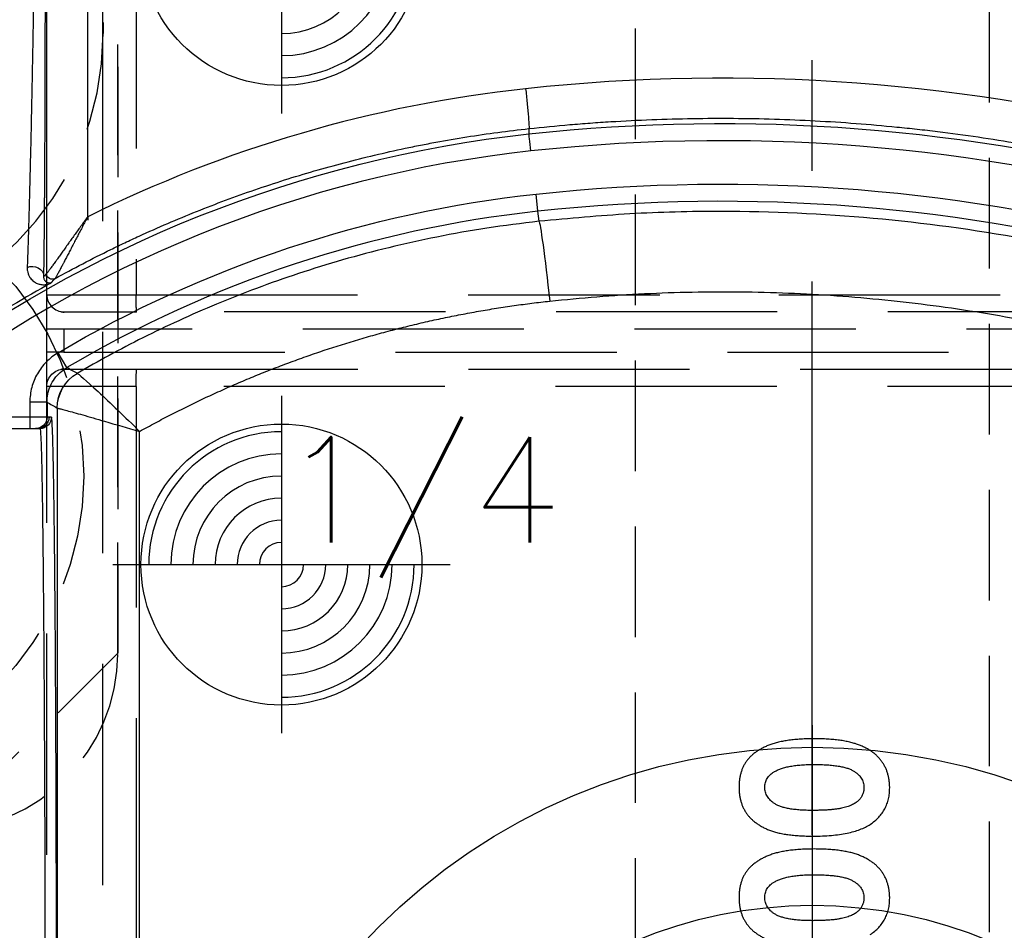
# Model space of a CAD drawing. Extents: x 2651 to 11825, y -3833 to 1075.
# Tile 270 of 656: x 4215 to 4237, y 265 to 286. Entities that reach past the tile are written whole.
import ezdxf

# ---------------------------------------------------------------- set-up
doc = ezdxf.new("R2010")
doc.units = 0
doc.header["$LTSCALE"] = 10
for name, pattern in [('CENTER', [2, 1.25, -0.25, 0.25, -0.25]), ('CNSCEN', [17, 15, -1, 0, -1]), ('CNSHID', [4, 3, -1]), ('DASHED', [0.75, 0.5, -0.25]), ('HIDDEN', [0.375, 0.25, -0.125])]:
    doc.linetypes.add(name, pattern=pattern)
doc.layers.get('0').update_dxf_attribs({"linetype": 'CONTINUOUS'})
doc.layers.get('Defpoints').update_dxf_attribs({"linetype": 'CONTINUOUS'})
for name, color, linetype in [('1', 7, 'CONTINUOUS'), ('204', 7, 'CONTINUOUS'), ('COOL', 150, 'HIDDEN'), ('DIM', 3, 'CONTINUOUS'), ('LAYER_103', 7, 'CONTINUOUS'), ('PIN', 3, 'CONTINUOUS'), ('WL1-HL', 4, 'CNSHID'), ('WOR1-CL', 1, 'CNSCEN')]:
    doc.layers.add(name, color=color, linetype=linetype)
doc.styles.get("Standard").update_dxf_attribs({"font": 'romans.shx'})
doc.dimstyles.new('MM& INCH5', dxfattribs={"dimtxt": 5, "dimasz": 2.5, "dimexe": 1, "dimexo": 0.5, "dimtad": 0, "dimrnd": 1.38778e-17, "dimzin": 9, "dimdsep": 46, "dimtxsty": 'Standard', "dimblk": 'CLOSED', "dimcen": 0, "dimclrd": 3, "dimclre": 3, "dimclrt": 3, "dimazin": 2, "dimtfac": 0.75, "dimtofl": 0, "dimtmove": 0, "dimatfit": 3, "dimfxl": 0, "dimtolj": 1, "dimarcsym": 0})

# ---------------------------------------------------------------- blocks, each defined once
blk = doc.blocks.new('DSD')
at = {"layer": '1', "color": 6, "linetype": 'DASHED'}
for p, q in [((499.908, 528.968), (499.908, 578.104)), ((500.665, 577.737), (500.665, 520.364)), ((501.927, 577.054), (501.927, 528.968)), ((501.922, 529.325), (501.922, 529.662)), ((499.908, 528.968), (501.927, 528.968)), ((499.898, 528.58), (462.919, 528.58)), ((501.538, 528.58), (499.898, 528.58)), ((501.545, 528.191), (468.644, 528.191)), ((501.545, 527.673), (501.545, 528.191)), ((501.545, 528.191), (501.927, 528.191)), ((501.927, 528.191), (501.927, 527.673)), ((468.644, 527.673), (501.545, 527.673)), ((501.545, 527.673), (501.927, 527.673)), ((462.919, 527.284), (499.898, 527.284)), ((501.538, 527.284), (499.898, 527.284)), ((499.908, 511.092), (499.908, 526.896)), ((501.927, 526.896), (499.908, 526.896)), ((501.927, 526.896), (501.927, 511.092)), ((501.935, 526.496), (501.935, 526.418)), ((501.004, 525.133), (501.004, 525.21))]:
    blk.add_line(p, q, dxfattribs=at)
at = {"layer": '1', "color": 252, "linetype": 'Continuous'}
for p, q in [((501.692, 529.457), (501.692, 573.842)), ((499.831, 573.329), (499.831, 529.985)), ((502.312, 529.662), (502.312, 529.921)), ((501.825, 529.662), (501.923, 529.662)), ((501.923, 529.662), (501.923, 529.324)), ((501.923, 529.662), (502.312, 529.662)), ((502.312, 529.662), (502.711, 529.662)), ((502.312, 529.324), (502.312, 529.662)), ((501.923, 529.324), (502.312, 529.324)), ((501.477, 528.543), (501.675, 528.208)), ((501.935, 511.57), (501.935, 526.418)), ((490.803, 525.238), (490.828, 525.01)), ((501.004, 525.133), (501.004, 512.855)), ((490.828, 525.01), (490.87, 524.624))]:
    blk.add_line(p, q, dxfattribs=at)
at = {"layer": '1', "color": 7, "linetype": 'Continuous'}
for p, q in [((502.182, 529.921), (502.084, 529.921)), ((502.312, 529.921), (502.182, 529.921)), ((502.711, 529.921), (502.312, 529.921))]:
    blk.add_line(p, q, dxfattribs=at)
at = {"layer": '1', "color": 110, "linetype": 'Continuous'}
for centre, radius, start, end in [((487.959, 551.472), 27.988, 276.2148, 338.982), ((486.693, 563.151), 39.735, 230.6179, 276.2068)]:
    blk.add_arc(centre, radius, start, end, dxfattribs=at)
at = {"layer": '1', "color": 252, "linetype": 'Continuous', "extrusion": (0, 0, -1)}
for centre, radius, start, end in [((-487.959, 551.472), 28.376, 202.1388, 263.7853), ((-486.693, 563.151), 38.753, 263.8121, 306.7396), ((-486.693, 563.151), 40.124, 263.7932, 306.1972), ((-487.959, 551.472), 27.006, 239.4774, 263.8121)]:
    blk.add_arc(centre, radius, start, end, dxfattribs=at)
at = {"layer": '1', "color": 252, "linetype": 'Continuous'}
for centre, radius, start, end in [((486.693, 563.151), 38.365, 233.2604, 276.1879), ((487.959, 551.472), 26.617, 276.1879, 300.5226), ((487.959, 551.472), 28.454, 299.1685, 303.3126)]:
    blk.add_arc(centre, radius, start, end, dxfattribs=at)
at = {"layer": '1', "color": 6, "linetype": 'DASHED', "extrusion": (0, 0, -1)}
blk.add_arc((-501.538, 528.968), 0.389, 180, 270, dxfattribs=at)
at = {"layer": '1', "color": 6, "linetype": 'DASHED'}
blk.add_arc((501.538, 526.896), 0.389, 0, 90, dxfattribs=at)
at = {"layer": '1', "color": 252, "linetype": 'Continuous', "extrusion": (0, 0, -1)}
for centre, major_axis, ratio, start_param, end_param in [((502.084, 529.662), (0, -0.259), 0.999962, 1.570796, 3.141593), ((502.182, 529.662), (0, -0.259), 0.999962, 1.570796, 3.141593), ((500.785, 529.457), (0.452, 0.786), 0.999949, 1.049185, 2.092408), ((500.785, 529.457), (-0.106, 0.901), 0.999761, 1.688035, 2.731247), ((490.608, 527.041), (-0.196, 1.803), 0.026024, 3.150322, 4.715216), ((501.805, 526.417), (0.072, -0.108), 0.998651, 3.225736, 5.300649), ((501.805, 526.418), (-0.0968, 0.0861), 0.999914, 0.338824, 2.414434), ((502.255, 526.486), (0.259, -0.004), 0.885838, 1.086077, 3.122784)]:
    blk.add_ellipse(centre, major_axis=major_axis, ratio=ratio, start_param=start_param, end_param=end_param, dxfattribs=at)
at = {"layer": '1', "color": 6, "linetype": 'DASHED', "extrusion": (0, 0, -1)}
for centre in [(502.137, 529.662), (502.181, 529.662)]:
    blk.add_ellipse(centre, major_axis=(0, -0.259), ratio=0.999914, start_param=1.570796, end_param=3.141593, dxfattribs=at)
at = {"layer": '1', "color": 252, "linetype": 'Continuous'}
for centre, major_axis, ratio, start_param, end_param in [((486.674, 563.151), (-41.149, 0), 1, 0.952596, 1.678692), ((464.535, 551.376), (-47.248, -0.306), 0.86645, 2.478522, 2.480631), ((487.939, 551.472), (-29.401, 0), 1, 1.678696, 2.031295)]:
    blk.add_ellipse(centre, major_axis=major_axis, ratio=ratio, start_param=start_param, end_param=end_param, dxfattribs=at)
for points, weights, degree in [([(501.71, 542.875), (501.71, 535.135), (501.757, 529.662), (501.825, 529.662)], [1, 0.804737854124, 0.804737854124, 1], 3), ([(490.56, 527.041), (481.685, 526.077), (473.041, 528.306), (465.739, 533.443)], [1, 0.957116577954, 0.957116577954, 1], 3), ([(499.831, 529.985), (496.958, 528.39), (493.826, 527.396), (490.56, 527.041)], [1, 0.98681524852, 0.98681524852, 1], 3), ([(491.105, 522.242), (491.008, 523.137), (491.031, 523.143)], [1, 0.709642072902, 1], 2)]:
    blk.add_rational_spline(points, weights, degree=degree, dxfattribs=at)
for points, knots in [([(502.084, 529.921), (502.082, 529.925), (502.077, 529.934), (502.071, 530.005), (502.064, 530.115), (502.058, 530.267), (502.052, 530.458), (502.046, 530.686), (502.041, 530.947), (502.035, 531.241), (502.03, 531.564), (502.025, 531.915), (502.021, 532.29), (502.016, 532.688), (502.012, 533.107), (502.008, 533.544), (502.004, 533.997), (502, 534.464), (501.996, 534.942), (501.993, 535.431), (501.99, 535.928), (501.987, 536.43), (501.985, 536.938), (501.982, 537.448), (501.98, 537.959), (501.978, 538.471), (501.976, 538.981), (501.974, 539.488), (501.973, 539.991), (501.972, 540.489), (501.971, 540.981), (501.97, 541.466), (501.969, 541.943), (501.969, 542.412), (501.969, 542.722), (501.969, 542.875)], [0, 0, 0, 0, 0.038023, 0.075563, 0.112621, 0.149196, 0.185289, 0.2209, 0.256028, 0.290673, 0.324837, 0.358517, 0.391715, 0.424431, 0.456664, 0.488415, 0.519683, 0.550468, 0.580772, 0.610592, 0.63993, 0.668786, 0.697159, 0.72505, 0.752458, 0.779383, 0.805826, 0.831787, 0.857265, 0.88226, 0.906773, 0.930804, 0.954352, 0.977417, 1, 1, 1, 1]), ([(464.023, 532.479), (464.378, 532.222), (465.095, 531.703), (466.214, 530.966), (467.376, 530.255), (468.583, 529.575), (469.835, 528.93), (471.131, 528.321), (472.47, 527.753), (473.851, 527.229), (475.274, 526.752), (477.26, 526.172), (481.032, 525.318), (485.084, 524.958), (488.752, 525.048), (490.12, 525.175), (490.803, 525.238)], [0, 0, 0, 0, 0.046368, 0.093547, 0.141537, 0.190338, 0.23995, 0.290372, 0.341606, 0.393651, 0.446506, 0.500173, 0.612317, 0.8549, 0.92745, 1, 1, 1, 1]), ([(501.241, 528.674), (501.229, 528.672), (501.039, 528.838), (500.499, 529.336), (500.161, 529.659), (499.831, 529.985)], [0, 0, 0, 0, 0.5, 0.5, 1, 1, 1, 1]), ([(501.691, 529.457), (501.685, 529.459), (501.672, 529.462), (501.596, 529.482), (501.48, 529.513), (501.319, 529.557), (501.053, 529.63), (500.572, 529.772), (500.103, 529.907), (499.831, 529.985)], [0, 0, 0, 0, 0.097521, 0.196244, 0.296336, 0.397955, 0.501256, 0.710965, 1, 1, 1, 1]), ([(501.923, 529.324), (501.92, 529.263), (501.912, 529.138), (501.853, 528.957), (501.758, 528.791), (501.632, 528.647), (501.528, 528.578), (501.477, 528.543)], [0, 0, 0, 0, 0.195653, 0.397798, 0.602202, 0.804347, 1, 1, 1, 1]), ([(501.675, 528.208), (501.772, 528.266), (501.86, 528.335), (502.017, 528.494), (502.086, 528.585), (502.197, 528.778), (502.24, 528.884), (502.297, 529.1), (502.312, 529.211), (502.312, 529.324)], [0, 0, 0, 0, 0.25, 0.25, 0.5, 0.5, 0.75, 0.75, 1, 1, 1, 1]), ([(490.803, 525.238), (491.196, 525.286), (491.969, 525.38), (493.103, 525.584), (494.191, 525.824), (495.234, 526.101), (496.23, 526.409), (497.179, 526.743), (498.082, 527.099), (498.938, 527.473), (499.748, 527.862), (500.513, 528.258), (501.002, 528.537), (501.241, 528.674)], [0, 0, 0, 0, 0.107215, 0.211168, 0.31186, 0.409292, 0.503461, 0.59437, 0.682018, 0.766405, 0.847531, 0.925396, 1, 1, 1, 1]), ([(501.241, 528.674), (501.263, 528.662), (501.284, 528.65), (501.363, 528.606), (501.42, 528.575), (501.477, 528.543)], [0, 0, 0, 0, 0.272285, 0.272285, 1, 1, 1, 1]), ([(501.996, 526.486), (501.995, 526.446), (501.994, 526.382), (501.993, 526.316), (501.992, 526.27), (501.992, 526.247), (501.99, 526.131), (501.989, 526.032), (501.987, 525.825), (501.984, 525.608), (501.981, 525.254), (501.979, 525), (501.978, 524.835), (501.977, 524.785), (501.977, 524.735), (501.977, 524.701), (501.977, 524.684), (501.976, 524.599), (501.976, 524.53), (501.974, 524.322), (501.973, 524.18), (501.972, 523.89), (501.97, 523.595), (501.968, 523.136), (501.967, 522.819), (501.966, 522.578), (501.966, 522.476), (501.965, 522.373), (501.965, 522.332), (501.965, 522.27), (501.964, 522.043), (501.963, 521.668), (501.962, 521.163), (501.962, 520.652), (501.961, 520.136), (501.961, 519.788), (501.961, 519.613)], [0, 0, 0, 0, 0.03125, 0.046875, 0.046875, 0.0625, 0.0625, 0.125, 0.125, 0.1875, 0.25, 0.3125, 0.3125, 0.328125, 0.335937, 0.335937, 0.34375, 0.34375, 0.375, 0.375, 0.4375, 0.4375, 0.5, 0.5625, 0.625, 0.625, 0.65625, 0.664062, 0.664062, 0.671875, 0.6875, 0.75, 0.8125, 0.875, 0.9375, 1, 1, 1, 1]), ([(490.989, 523.649), (491, 523.548), (491.011, 523.448), (491.026, 523.305), (491.03, 523.265), (491.031, 523.26)], [0, 0, 0, 0, 0.5, 0.5, 1, 1, 1, 1])]:
    blk.add_open_spline(points, degree=3, knots=knots, dxfattribs=at)
at = {"layer": '1', "color": 7, "linetype": 'Continuous'}
for points, knots in [([(486.281, 540.515), (486.28, 540.543), (486.279, 540.6), (486.272, 540.684), (486.258, 540.763), (486.24, 540.839), (486.216, 540.912), (486.187, 540.982), (486.152, 541.047), (486.112, 541.11), (486.067, 541.168), (486.016, 541.223), (485.96, 541.276), (485.897, 541.325), (485.83, 541.37), (485.757, 541.412), (485.679, 541.451), (485.594, 541.487), (485.502, 541.519), (485.402, 541.547), (485.292, 541.57), (485.173, 541.589), (485.046, 541.603), (484.909, 541.614), (484.763, 541.621), (484.662, 541.622), (484.61, 541.622)], [0, 0, 0, 0, 0.038217, 0.074867, 0.110158, 0.144454, 0.17808, 0.211171, 0.243687, 0.275872, 0.308376, 0.341263, 0.37515, 0.409655, 0.445157, 0.482073, 0.520576, 0.560554, 0.603108, 0.648689, 0.697948, 0.750768, 0.807309, 0.867656, 0.931861, 1, 1, 1, 1]), ([(483.317, 541.356), (483.282, 541.331), (483.213, 541.282), (483.123, 541.196), (483.047, 541.103), (482.984, 541.003), (482.935, 540.895), (482.901, 540.78), (482.881, 540.658), (482.878, 540.574), (482.876, 540.531)], [0, 0, 0, 0, 0.132314, 0.2587, 0.380912, 0.500535, 0.620923, 0.742376, 0.868281, 1, 1, 1, 1]), ([(483.458, 540.517), (483.459, 540.543), (483.461, 540.592), (483.481, 540.665), (483.512, 540.733), (483.55, 540.785), (483.585, 540.824), (483.618, 540.851), (483.654, 540.877), (483.695, 540.9), (483.741, 540.922), (483.79, 540.943), (483.845, 540.961), (483.904, 540.978), (483.969, 540.993), (484.041, 541.006), (484.12, 541.017), (484.205, 541.025), (484.298, 541.032), (484.398, 541.037), (484.505, 541.04), (484.579, 541.04), (484.617, 541.041)], [0, 0, 0, 0, 0.053834, 0.105543, 0.158054, 0.211987, 0.240207, 0.269794, 0.301343, 0.334608, 0.370284, 0.408089, 0.448681, 0.492069, 0.538664, 0.590371, 0.646388, 0.707195, 0.772947, 0.843643, 0.919308, 1, 1, 1, 1]), ([(484.617, 541.041), (484.666, 541.04), (484.761, 541.039), (484.897, 541.033), (485.021, 541.021), (485.133, 541.006), (485.233, 540.985), (485.322, 540.961), (485.399, 540.932), (485.465, 540.897), (485.52, 540.86), (485.568, 540.818), (485.609, 540.775), (485.642, 540.729), (485.668, 540.68), (485.686, 540.628), (485.697, 540.573), (485.699, 540.536), (485.7, 540.517)], [0, 0, 0, 0, 0.110734, 0.212341, 0.305502, 0.389835, 0.46669, 0.535262, 0.596763, 0.651066, 0.701036, 0.74786, 0.791833, 0.834284, 0.875334, 0.916035, 0.957652, 1, 1, 1, 1]), ([(482.876, 540.531), (482.877, 540.503), (482.878, 540.448), (482.886, 540.366), (482.9, 540.288), (482.919, 540.212), (482.943, 540.14), (482.973, 540.07), (483.009, 540.003), (483.05, 539.94), (483.096, 539.879), (483.149, 539.822), (483.207, 539.768), (483.271, 539.719), (483.341, 539.673), (483.416, 539.63), (483.497, 539.591), (483.584, 539.555), (483.679, 539.523), (483.782, 539.496), (483.893, 539.473), (484.014, 539.454), (484.143, 539.439), (484.281, 539.429), (484.428, 539.422), (484.528, 539.422), (484.58, 539.421)], [0, 0, 0, 0, 0.036635, 0.072034, 0.106626, 0.140306, 0.173619, 0.206426, 0.239067, 0.271883, 0.30484, 0.338529, 0.372616, 0.407548, 0.443719, 0.481312, 0.520113, 0.560913, 0.604025, 0.650075, 0.699572, 0.752363, 0.808789, 0.868954, 0.932675, 1, 1, 1, 1]), ([(484.58, 540.003), (484.529, 540.003), (484.431, 540.003), (484.29, 540.011), (484.161, 540.021), (484.044, 540.037), (483.94, 540.056), (483.849, 540.081), (483.769, 540.11), (483.701, 540.144), (483.644, 540.181), (483.594, 540.221), (483.552, 540.264), (483.517, 540.309), (483.49, 540.357), (483.471, 540.408), (483.46, 540.462), (483.458, 540.498), (483.458, 540.517)], [0, 0, 0, 0, 0.112115, 0.215802, 0.310203, 0.395993, 0.47341, 0.542778, 0.604548, 0.659357, 0.708764, 0.755356, 0.798687, 0.840017, 0.880203, 0.919733, 0.959049, 1, 1, 1, 1]), ([(484.58, 539.421), (484.632, 539.422), (484.734, 539.422), (484.882, 539.429), (485.021, 539.44), (485.151, 539.454), (485.272, 539.474), (485.385, 539.497), (485.489, 539.524), (485.583, 539.557), (485.671, 539.593), (485.752, 539.632), (485.827, 539.674), (485.896, 539.718), (485.959, 539.767), (486.017, 539.817), (486.067, 539.871), (486.113, 539.928), (486.153, 539.988), (486.188, 540.052), (486.216, 540.12), (486.24, 540.191), (486.258, 540.267), (486.272, 540.346), (486.279, 540.429), (486.28, 540.486), (486.281, 540.515)], [0, 0, 0, 0, 0.068491, 0.133077, 0.193829, 0.251083, 0.304401, 0.354408, 0.401295, 0.444701, 0.485692, 0.524676, 0.562307, 0.597947, 0.632474, 0.665752, 0.697985, 0.729586, 0.760825, 0.792355, 0.824313, 0.857156, 0.890927, 0.92596, 0.962061, 1, 1, 1, 1]), ([(485.7, 540.517), (485.699, 540.499), (485.698, 540.463), (485.687, 540.411), (485.67, 540.362), (485.645, 540.316), (485.613, 540.272), (485.575, 540.232), (485.529, 540.195), (485.495, 540.173), (485.477, 540.162)], [0, 0, 0, 0, 0.124035, 0.242846, 0.360342, 0.479042, 0.599334, 0.725488, 0.858549, 1, 1, 1, 1]), ([(485.477, 540.162), (485.453, 540.149), (485.403, 540.122), (485.318, 540.09), (485.223, 540.063), (485.116, 540.04), (484.998, 540.024), (484.868, 540.011), (484.728, 540.004), (484.631, 540.003), (484.58, 540.003)], [0, 0, 0, 0, 0.088871, 0.186355, 0.294078, 0.412237, 0.541778, 0.682703, 0.835096, 1, 1, 1, 1]), ([(484.61, 539.131), (484.539, 539.13), (484.4, 539.129), (484.2, 539.116), (484.015, 539.096), (483.845, 539.066), (483.69, 539.03), (483.552, 538.984), (483.427, 538.931), (483.353, 538.886), (483.317, 538.865)], [0, 0, 0, 0, 0.161071, 0.310789, 0.449904, 0.578376, 0.696617, 0.805987, 0.906562, 1, 1, 1, 1]), ([(486.281, 538.023), (486.28, 538.052), (486.279, 538.109), (486.272, 538.192), (486.258, 538.272), (486.24, 538.348), (486.216, 538.421), (486.187, 538.491), (486.152, 538.556), (486.112, 538.618), (486.067, 538.677), (486.016, 538.732), (485.96, 538.785), (485.897, 538.833), (485.83, 538.879), (485.757, 538.921), (485.679, 538.96), (485.594, 538.996), (485.502, 539.028), (485.402, 539.056), (485.292, 539.079), (485.173, 539.098), (485.046, 539.112), (484.909, 539.123), (484.763, 539.13), (484.662, 539.13), (484.61, 539.131)], [0, 0, 0, 0, 0.038217, 0.074867, 0.110158, 0.144454, 0.17808, 0.211171, 0.243687, 0.275872, 0.308376, 0.341263, 0.37515, 0.409655, 0.445157, 0.482073, 0.520576, 0.560554, 0.603108, 0.648689, 0.697948, 0.750768, 0.807309, 0.867656, 0.931861, 1, 1, 1, 1]), ([(483.317, 538.865), (483.282, 538.84), (483.213, 538.79), (483.123, 538.704), (483.047, 538.612), (482.984, 538.511), (482.935, 538.404), (482.901, 538.289), (482.881, 538.167), (482.878, 538.083), (482.876, 538.04)], [0, 0, 0, 0, 0.132314, 0.2587, 0.380912, 0.500535, 0.620923, 0.742376, 0.868281, 1, 1, 1, 1]), ([(483.458, 538.026), (483.459, 538.051), (483.461, 538.101), (483.481, 538.174), (483.512, 538.242), (483.55, 538.294), (483.585, 538.333), (483.618, 538.36), (483.654, 538.386), (483.695, 538.409), (483.741, 538.431), (483.79, 538.452), (483.845, 538.47), (483.904, 538.487), (483.969, 538.502), (484.041, 538.515), (484.12, 538.526), (484.205, 538.534), (484.298, 538.541), (484.398, 538.546), (484.505, 538.548), (484.579, 538.549), (484.617, 538.549)], [0, 0, 0, 0, 0.053834, 0.105543, 0.158054, 0.211987, 0.240207, 0.269794, 0.301343, 0.334608, 0.370284, 0.408089, 0.448681, 0.492069, 0.538664, 0.590371, 0.646388, 0.707195, 0.772947, 0.843643, 0.919308, 1, 1, 1, 1]), ([(484.617, 538.549), (484.666, 538.549), (484.761, 538.548), (484.897, 538.542), (485.021, 538.53), (485.133, 538.515), (485.233, 538.494), (485.322, 538.47), (485.399, 538.441), (485.465, 538.406), (485.52, 538.368), (485.568, 538.327), (485.609, 538.284), (485.642, 538.238), (485.668, 538.189), (485.686, 538.137), (485.697, 538.082), (485.699, 538.045), (485.7, 538.026)], [0, 0, 0, 0, 0.110734, 0.212341, 0.305502, 0.389835, 0.46669, 0.535262, 0.596763, 0.651066, 0.701036, 0.74786, 0.791833, 0.834284, 0.875334, 0.916035, 0.957652, 1, 1, 1, 1]), ([(482.876, 538.04), (482.877, 538.012), (482.878, 537.957), (482.886, 537.875), (482.9, 537.797), (482.919, 537.721), (482.943, 537.648), (482.973, 537.579), (483.009, 537.512), (483.05, 537.449), (483.096, 537.388), (483.149, 537.331), (483.207, 537.277), (483.271, 537.228), (483.341, 537.182), (483.416, 537.139), (483.497, 537.1), (483.584, 537.064), (483.679, 537.032), (483.782, 537.005), (483.893, 536.982), (484.014, 536.963), (484.143, 536.948), (484.281, 536.938), (484.428, 536.931), (484.528, 536.931), (484.58, 536.93)], [0, 0, 0, 0, 0.036635, 0.072034, 0.106626, 0.140306, 0.173619, 0.206426, 0.239067, 0.271883, 0.30484, 0.338529, 0.372616, 0.407548, 0.443719, 0.481312, 0.520113, 0.560913, 0.604025, 0.650075, 0.699572, 0.752363, 0.808789, 0.868954, 0.932675, 1, 1, 1, 1]), ([(484.58, 537.511), (484.529, 537.512), (484.431, 537.512), (484.29, 537.52), (484.161, 537.53), (484.044, 537.546), (483.94, 537.565), (483.849, 537.59), (483.769, 537.618), (483.701, 537.652), (483.644, 537.69), (483.594, 537.73), (483.552, 537.773), (483.517, 537.818), (483.49, 537.866), (483.471, 537.917), (483.46, 537.971), (483.458, 538.007), (483.458, 538.026)], [0, 0, 0, 0, 0.112115, 0.215802, 0.310203, 0.395993, 0.47341, 0.542778, 0.604548, 0.659357, 0.708764, 0.755356, 0.798687, 0.840017, 0.880203, 0.919733, 0.959049, 1, 1, 1, 1]), ([(484.58, 536.93), (484.632, 536.931), (484.734, 536.931), (484.882, 536.938), (485.021, 536.949), (485.151, 536.963), (485.272, 536.983), (485.385, 537.006), (485.489, 537.033), (485.583, 537.066), (485.671, 537.102), (485.752, 537.141), (485.827, 537.183), (485.896, 537.227), (485.959, 537.275), (486.017, 537.326), (486.067, 537.38), (486.113, 537.437), (486.153, 537.497), (486.188, 537.561), (486.216, 537.629), (486.24, 537.7), (486.258, 537.776), (486.272, 537.855), (486.279, 537.938), (486.28, 537.994), (486.281, 538.023)], [0, 0, 0, 0, 0.068491, 0.133077, 0.193829, 0.251083, 0.304401, 0.354408, 0.401295, 0.444701, 0.485692, 0.524676, 0.562307, 0.597947, 0.632474, 0.665752, 0.697985, 0.729586, 0.760825, 0.792355, 0.824313, 0.857156, 0.890927, 0.92596, 0.962061, 1, 1, 1, 1]), ([(485.7, 538.026), (485.699, 538.008), (485.698, 537.972), (485.687, 537.92), (485.67, 537.871), (485.645, 537.825), (485.613, 537.781), (485.575, 537.741), (485.529, 537.704), (485.495, 537.682), (485.477, 537.671)], [0, 0, 0, 0, 0.124035, 0.242846, 0.360342, 0.479042, 0.599334, 0.725488, 0.858549, 1, 1, 1, 1]), ([(485.477, 537.671), (485.453, 537.658), (485.403, 537.631), (485.318, 537.599), (485.223, 537.572), (485.116, 537.549), (484.998, 537.533), (484.868, 537.52), (484.728, 537.513), (484.631, 537.512), (484.58, 537.511)], [0, 0, 0, 0, 0.088871, 0.186355, 0.294078, 0.412237, 0.541778, 0.682703, 0.835096, 1, 1, 1, 1]), ([(491.031, 523.143), (490.723, 523.11), (490.262, 523.065), (489.722, 523.022), (489.491, 523.006), (489.337, 522.996), (489.259, 522.991), (488.565, 522.948), (487.331, 522.9), (485.483, 522.913), (484.252, 522.979), (483.33, 523.049), (482.869, 523.09), (482.331, 523.146), (482.101, 523.172), (481.947, 523.19), (481.87, 523.2), (481.18, 523.284), (479.961, 523.463), (478.157, 523.812), (476.376, 524.241), (474.619, 524.75), (472.886, 525.339), (471.176, 526.008), (470.052, 526.508), (469.354, 526.838), (469.215, 526.905), (469.007, 527.006), (468.937, 527.04), (468.799, 527.109), (468.453, 527.281), (468.11, 527.458), (467.292, 527.892), (466.216, 528.495), (464.646, 529.472), (463.628, 530.172), (463.127, 530.534)], [0, 0, 0, 0, 0.03125, 0.046875, 0.054688, 0.054688, 0.0625, 0.0625, 0.125, 0.1875, 0.25, 0.25, 0.28125, 0.296875, 0.304688, 0.304688, 0.3125, 0.3125, 0.375, 0.4375, 0.5, 0.5625, 0.625, 0.6875, 0.75, 0.75, 0.765625, 0.765625, 0.773438, 0.773438, 0.78125, 0.8125, 0.8125, 0.875, 0.9375, 1, 1, 1, 1]), ([(501.826, 526.626), (501.83, 526.628), (501.835, 526.63), (501.841, 526.632), (501.845, 526.633), (501.852, 526.634), (501.857, 526.635), (501.864, 526.636), (501.869, 526.636), (501.881, 526.635), (501.89, 526.634), (501.907, 526.629), (501.916, 526.626), (501.933, 526.616), (501.941, 526.61), (501.957, 526.595), (501.965, 526.586), (501.975, 526.57), (501.979, 526.565), (501.984, 526.552), (501.987, 526.545), (501.991, 526.531), (501.993, 526.523), (501.995, 526.51), (501.996, 526.501), (501.996, 526.491), (501.996, 526.486)], [0, 0, 0, 0, 0.0625, 0.0625, 0.125, 0.125, 0.1875, 0.1875, 0.25, 0.25, 0.375, 0.375, 0.5, 0.5, 0.625, 0.625, 0.75, 0.75, 0.8125, 0.8125, 0.875, 0.875, 0.9375, 0.9375, 0.96875, 1, 1, 1, 1]), ([(502.372, 526.281), (502.373, 526.295), (502.372, 526.308), (502.371, 526.333), (502.369, 526.345), (502.364, 526.38), (502.358, 526.401), (502.345, 526.441), (502.336, 526.459), (502.323, 526.485), (502.315, 526.497), (502.308, 526.509), (502.302, 526.516), (502.3, 526.52), (502.286, 526.538), (502.275, 526.551), (502.251, 526.575), (502.238, 526.586), (502.213, 526.605), (502.187, 526.622), (502.16, 526.636), (502.119, 526.653), (502.091, 526.661), (502.035, 526.67), (502.008, 526.671), (501.967, 526.669), (501.953, 526.667), (501.927, 526.663), (501.914, 526.66), (501.888, 526.653), (501.869, 526.646), (501.847, 526.637), (501.837, 526.632), (501.833, 526.629), (501.827, 526.626)], [0, 0, 0, 0, 0.03125, 0.03125, 0.0625, 0.0625, 0.125, 0.125, 0.1875, 0.1875, 0.21875, 0.234375, 0.234375, 0.25, 0.25, 0.3125, 0.3125, 0.375, 0.375, 0.4375, 0.5, 0.5, 0.625, 0.625, 0.75, 0.75, 0.8125, 0.8125, 0.875, 0.875, 0.9375, 0.96875, 0.984375, 1, 1, 1, 1]), ([(501.742, 526.531), (501.328, 526.302), (500.909, 526.084), (500.378, 525.824), (500.271, 525.773), (500.111, 525.697), (500.057, 525.672), (499.95, 525.622), (499.682, 525.498), (499.413, 525.378), (498.764, 525.1), (497.89, 524.751), (496.56, 524.293), (495.207, 523.902), (494.291, 523.685), (493.715, 523.564), (493.541, 523.528), (493.367, 523.495), (493.251, 523.472), (493.193, 523.462), (492.902, 523.408), (492.67, 523.368), (491.969, 523.257), (491.501, 523.194), (491.031, 523.143)], [0, 0, 0, 0, 0.125, 0.125, 0.15625, 0.15625, 0.171875, 0.171875, 0.1875, 0.25, 0.25, 0.375, 0.5, 0.625, 0.75, 0.75, 0.78125, 0.796875, 0.796875, 0.8125, 0.8125, 0.875, 0.875, 1, 1, 1, 1]), ([(501.004, 525.133), (501.014, 525.151), (501.023, 525.17), (501.042, 525.206), (501.052, 525.224), (501.081, 525.278), (501.118, 525.351), (501.175, 525.458), (501.231, 525.565), (501.277, 525.654), (501.309, 525.715), (501.323, 525.742), (501.332, 525.759), (501.336, 525.768), (501.359, 525.812), (501.377, 525.846), (501.412, 525.914), (501.43, 525.948), (501.464, 526.014), (501.481, 526.046), (501.515, 526.11), (501.535, 526.15), (501.555, 526.188), (501.563, 526.203), (501.567, 526.211), (501.579, 526.233), (501.587, 526.248), (501.609, 526.291), (501.624, 526.318), (501.644, 526.357), (501.654, 526.376), (501.665, 526.396), (501.67, 526.405), (501.673, 526.41), (501.675, 526.414), (501.682, 526.427), (501.693, 526.448), (501.708, 526.475), (501.717, 526.491), (501.722, 526.5), (501.725, 526.504), (501.728, 526.51), (501.731, 526.514), (501.733, 526.518), (501.734, 526.523), (501.745, 526.533), (501.741, 526.53)], [0, 0, 0, 0, 0.03125, 0.03125, 0.0625, 0.0625, 0.125, 0.1875, 0.25, 0.3125, 0.34375, 0.359375, 0.359375, 0.375, 0.375, 0.4375, 0.4375, 0.5, 0.5, 0.5625, 0.5625, 0.625, 0.640625, 0.640625, 0.65625, 0.65625, 0.6875, 0.6875, 0.75, 0.75, 0.78125, 0.796875, 0.804687, 0.804687, 0.8125, 0.8125, 0.84375, 0.875, 0.90625, 0.90625, 0.921875, 0.921875, 0.9375, 0.9375, 0.96875, 1, 1, 1, 1]), ([(501.004, 525.133), (501.028, 525.167), (501.052, 525.2), (501.088, 525.25), (501.1, 525.266), (501.124, 525.299), (501.136, 525.316), (501.172, 525.366), (501.219, 525.431), (501.29, 525.53), (501.348, 525.611), (501.389, 525.667), (501.406, 525.691), (501.418, 525.708), (501.424, 525.716), (501.452, 525.756), (501.475, 525.787), (501.52, 525.85), (501.542, 525.881), (501.585, 525.941), (501.607, 525.971), (501.649, 526.03), (501.675, 526.066), (501.7, 526.101), (501.71, 526.115), (501.715, 526.122), (501.73, 526.143), (501.74, 526.156), (501.768, 526.196), (501.786, 526.221), (501.812, 526.257), (501.825, 526.274), (501.837, 526.291), (501.845, 526.301), (501.848, 526.307), (501.86, 526.322), (501.874, 526.341), (501.893, 526.366), (501.903, 526.38), (501.91, 526.389), (501.913, 526.393), (501.917, 526.399), (501.92, 526.402), (501.924, 526.406), (501.926, 526.41), (501.937, 526.42), (501.932, 526.417)], [0, 0, 0, 0, 0.0625, 0.0625, 0.09375, 0.09375, 0.125, 0.125, 0.1875, 0.25, 0.3125, 0.34375, 0.359375, 0.359375, 0.375, 0.375, 0.4375, 0.4375, 0.5, 0.5, 0.5625, 0.5625, 0.625, 0.640625, 0.640625, 0.65625, 0.65625, 0.6875, 0.6875, 0.75, 0.75, 0.78125, 0.796875, 0.796875, 0.8125, 0.8125, 0.84375, 0.875, 0.90625, 0.90625, 0.921875, 0.921875, 0.9375, 0.9375, 0.96875, 1, 1, 1, 1]), ([(502.22, 519.613), (502.223, 519.783), (502.228, 520.119), (502.236, 520.619), (502.245, 521.113), (502.253, 521.602), (502.26, 521.924), (502.264, 522.125), (502.264, 522.165), (502.266, 522.225), (502.266, 522.245), (502.267, 522.284), (502.269, 522.384), (502.271, 522.482), (502.276, 522.716), (502.282, 523.023), (502.292, 523.468), (502.299, 523.755), (502.306, 524.036), (502.309, 524.174), (502.314, 524.376), (502.316, 524.443), (502.318, 524.526), (502.319, 524.542), (502.32, 524.575), (502.321, 524.624), (502.326, 524.802), (502.333, 525.08), (502.34, 525.31), (502.347, 525.53), (502.35, 525.636), (502.356, 525.838), (502.36, 525.934), (502.364, 526.048), (502.364, 526.07), (502.366, 526.115), (502.368, 526.18), (502.371, 526.242), (502.372, 526.281)], [0, 0, 0, 0, 0.0625, 0.125, 0.1875, 0.25, 0.3125, 0.3125, 0.328125, 0.328125, 0.335938, 0.335938, 0.34375, 0.375, 0.375, 0.4375, 0.5, 0.5625, 0.5625, 0.625, 0.625, 0.65625, 0.65625, 0.664063, 0.664063, 0.671875, 0.6875, 0.75, 0.8125, 0.8125, 0.875, 0.875, 0.9375, 0.9375, 0.953125, 0.953125, 0.96875, 1, 1, 1, 1])]:
    blk.add_open_spline(points, degree=3, knots=knots, dxfattribs=at)
for points in [[(501.692, 529.457), (501.691, 529.457), (501.691, 529.457), (501.691, 529.457)], [(501.241, 528.674), (501.241, 528.674), (501.241, 528.674), (501.241, 528.674)], [(501.743, 526.531), (501.743, 526.531), (501.742, 526.531), (501.742, 526.531)]]:
    blk.add_open_spline(points, degree=3, dxfattribs=at)
at = {"layer": '1', "color": 252, "linetype": 'Continuous'}
for points in [[(501.923, 529.324), (501.846, 529.368), (501.769, 529.413), (501.692, 529.457)], [(501.827, 526.626), (501.799, 526.595), (501.771, 526.563), (501.743, 526.531)], [(491.031, 523.143), (491.031, 523.183), (491.031, 523.223), (491.031, 523.263)]]:
    blk.add_open_spline(points, degree=3, dxfattribs=at)
at = {"layer": '1', "color": 6, "linetype": 'DASHED'}
for points, degree in [([(462.929, 528.968), (499.908, 528.968)], 1), ([(501.539, 528.572), (501.609, 528.586)], 1), ([(501.609, 527.278), (501.539, 527.292)], 1), ([(485.379, 526.896), (462.929, 526.896)], 1), ([(499.908, 526.896), (488.074, 526.896)], 1), ([(501.935, 526.496), (501.935, 526.496), (501.934, 526.496), (501.934, 526.495)], 3)]:
    blk.add_open_spline(points, degree=degree, dxfattribs=at)
for points in [[(499.908, 528.968), (499.908, 528.867), (499.907, 528.766), (499.904, 528.622), (499.902, 528.579), (499.897, 528.58)], [(499.897, 527.284), (499.902, 527.286), (499.904, 527.243), (499.907, 527.099), (499.908, 526.998), (499.908, 526.896)]]:
    blk.add_open_spline(points, degree=3, knots=[0, 0, 0, 0, 0.5, 0.5, 1, 1, 1, 1], dxfattribs=at)
for points in [[(501.927, 528.971), (501.927, 528.966), (501.927, 528.647), (501.927, 528.191)], [(501.927, 527.673), (501.927, 527.218), (501.927, 526.891), (501.927, 526.898)]]:
    blk.add_rational_spline(points, [1, 0.804737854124, 0.804737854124, 1], degree=3, dxfattribs=at)
blk = doc.blocks.new('*D178')
at = {"layer": 'Defpoints', "color": 0}
for p in [(4171.684, 387.642), (4446.684, 255.642), (4473.321, 255.642)]:
    blk.add_point(p, dxfattribs=at)
at = {"layer": 'DIM', "color": 3, "lineweight": -2}
blk.add_line((4447.184, 255.642), (4473.321, 255.642), dxfattribs=at)
at = {"layer": 'DIM', "color": 3, "insert": (4496.327, 255.642), "char_height": 5, "attachment_point": 5}
blk.add_mtext('\\A1;132 [5.197]', dxfattribs=at)
blk = doc.blocks.new('_Closed')
at = {"color": 0, "linetype": 'ByBlock', "lineweight": -2}
for p, q in [((-1, 0.1667), (0, 0)), ((-1, 0.1667), (-1, -0.1667)), ((0, 0), (-1, -0.1667)), ((0, 0), (-1, 0))]:
    blk.add_line(p, q, dxfattribs=at)
blk = doc.blocks.new('*D179')
at = {"layer": 'Defpoints', "color": 0}
for p in [(4171.684, 387.642), (4473.321, 263.642), (4381.212, 262.642)]:
    blk.add_point(p, dxfattribs=at)
at = {"layer": 'DIM', "color": 3, "lineweight": -2}
for p, q in [((4463.321, 262.642), (4468.321, 263.642)), ((4468.321, 263.642), (4473.321, 263.642)), ((4381.712, 262.642), (4463.321, 262.642))]:
    blk.add_line(p, q, dxfattribs=at)
at = {"layer": 'DIM', "color": 3, "insert": (4496.327, 263.642), "char_height": 5, "attachment_point": 5}
blk.add_mtext('\\A1;125 [4.921]', dxfattribs=at)
blk = doc.blocks.new('*D180')
at = {"layer": 'Defpoints', "color": 0}
for p in [(4171.684, 387.642), (4446.684, 212.642), (4473.321, 212.642)]:
    blk.add_point(p, dxfattribs=at)
at = {"layer": 'DIM', "color": 3, "lineweight": -2}
blk.add_line((4447.184, 212.642), (4473.321, 212.642), dxfattribs=at)
at = {"layer": 'DIM', "color": 3, "insert": (4493.946, 212.642), "char_height": 5, "attachment_point": 5}
blk.add_mtext('\\A1;175 [6.89]', dxfattribs=at)
blk = doc.blocks.new('*D181')
at = {"layer": 'Defpoints', "color": 0}
for p in [(4171.684, 387.642), (4446.684, 182.642), (4473.321, 182.642)]:
    blk.add_point(p, dxfattribs=at)
at = {"layer": 'DIM', "color": 3, "lineweight": -2}
blk.add_line((4447.184, 182.642), (4473.321, 182.642), dxfattribs=at)
at = {"layer": 'DIM', "color": 3, "insert": (4496.684, 182.642), "char_height": 5, "attachment_point": 5}
blk.add_mtext('\\A1;205 [8.071]', dxfattribs=at)
blk = doc.blocks.new('*D182')
at = {"layer": 'Defpoints', "color": 0}
for p in [(4171.684, 387.642), (4446.684, 162.642), (4473.321, 162.642)]:
    blk.add_point(p, dxfattribs=at)
at = {"layer": 'DIM', "color": 3, "lineweight": -2}
blk.add_line((4447.184, 162.642), (4473.321, 162.642), dxfattribs=at)
at = {"layer": 'DIM', "color": 3, "insert": (4496.684, 162.642), "char_height": 5, "attachment_point": 5}
blk.add_mtext('\\A1;225 [8.858]', dxfattribs=at)
blk = doc.blocks.new('*D183')
at = {"layer": 'Defpoints', "color": 0}
for p in [(4171.684, 387.642), (4446.684, 119.642), (4473.321, 119.642)]:
    blk.add_point(p, dxfattribs=at)
at = {"layer": 'DIM', "color": 3, "lineweight": -2}
blk.add_line((4447.184, 119.642), (4473.321, 119.642), dxfattribs=at)
at = {"layer": 'DIM', "color": 3, "insert": (4499.065, 119.642), "char_height": 5, "attachment_point": 5}
blk.add_mtext('\\A1;268 [10.551]', dxfattribs=at)
blk = doc.blocks.new('*D184')
at = {"layer": 'Defpoints', "color": 0}
for p in [(4171.684, 387.642), (4446.684, 12.642), (4473.321, 12.642)]:
    blk.add_point(p, dxfattribs=at)
at = {"layer": 'DIM', "color": 3, "lineweight": -2}
blk.add_line((4447.184, 12.642), (4473.321, 12.642), dxfattribs=at)
at = {"layer": 'DIM', "color": 3, "insert": (4499.065, 12.642), "char_height": 5, "attachment_point": 5}
blk.add_mtext('\\A1;375 [14.764]', dxfattribs=at)
blk = doc.blocks.new('*D185')
at = {"layer": 'Defpoints', "color": 0}
for p in [(4171.684, 387.642), (4446.684, 55.642), (4473.321, 55.642)]:
    blk.add_point(p, dxfattribs=at)
at = {"layer": 'DIM', "color": 3, "lineweight": -2}
blk.add_line((4447.184, 55.642), (4473.321, 55.642), dxfattribs=at)
at = {"layer": 'DIM', "color": 3, "insert": (4499.065, 55.642), "char_height": 5, "attachment_point": 5}
blk.add_mtext('\\A1;332 [13.071]', dxfattribs=at)
blk = doc.blocks.new('*D186')
at = {"layer": 'Defpoints', "color": 0}
for p in [(4171.684, 387.642), (4381.212, -22.358), (4473.321, -22.358)]:
    blk.add_point(p, dxfattribs=at)
at = {"layer": 'DIM', "color": 3, "lineweight": -2}
blk.add_line((4381.712, -22.358), (4473.321, -22.358), dxfattribs=at)
at = {"layer": 'DIM', "color": 3, "insert": (4499.065, -22.358), "char_height": 5, "attachment_point": 5}
blk.add_mtext('\\A1;410 [16.142]', dxfattribs=at)
blk = doc.blocks.new('*D187')
at = {"layer": 'Defpoints', "color": 0}
for p in [(4171.684, 387.642), (4274.104, -57.358), (4473.321, -57.358)]:
    blk.add_point(p, dxfattribs=at)
at = {"layer": 'DIM', "color": 3, "lineweight": -2}
blk.add_line((4274.604, -57.358), (4473.321, -57.358), dxfattribs=at)
at = {"layer": 'DIM', "color": 3, "insert": (4496.684, -57.358), "char_height": 5, "attachment_point": 5}
blk.add_mtext('\\A1;445 [17.52]', dxfattribs=at)
blk = doc.blocks.new('*D188')
at = {"layer": 'Defpoints', "color": 0}
for p in [(4171.684, 387.642), (4271.924, -104.358), (4473.321, -104.358)]:
    blk.add_point(p, dxfattribs=at)
at = {"layer": 'DIM', "color": 3, "lineweight": -2}
blk.add_line((4272.424, -104.358), (4473.321, -104.358), dxfattribs=at)
at = {"layer": 'DIM', "color": 3, "insert": (4496.684, -104.358), "char_height": 5, "attachment_point": 5}
blk.add_mtext('\\A1;492 [19.37]', dxfattribs=at)
blk = doc.blocks.new('*D189')
at = {"layer": 'Defpoints', "color": 0}
for p in [(4171.684, 387.642), (4285.884, -124.358), (4473.321, -124.358)]:
    blk.add_point(p, dxfattribs=at)
at = {"layer": 'DIM', "color": 3, "lineweight": -2}
blk.add_line((4286.384, -124.358), (4473.321, -124.358), dxfattribs=at)
at = {"layer": 'DIM', "color": 3, "insert": (4499.065, -124.358), "char_height": 5, "attachment_point": 5}
blk.add_mtext('\\A1;512 [20.157]', dxfattribs=at)
blk = doc.blocks.new('*D193')
at = {"layer": 'Defpoints', "color": 0}
for p in [(4171.684, 387.642), (4401.864, -82.358), (4473.321, -82.358)]:
    blk.add_point(p, dxfattribs=at)
at = {"layer": 'DIM', "color": 3, "lineweight": -2}
blk.add_line((4402.364, -82.358), (4473.321, -82.358), dxfattribs=at)
at = {"layer": 'DIM', "color": 3, "insert": (4499.065, -82.358), "char_height": 5, "attachment_point": 5}
blk.add_mtext('\\A1;470 [18.504]', dxfattribs=at)
blk = doc.blocks.new('*D199')
at = {"layer": 'Defpoints', "color": 0}
for p in [(4171.684, 387.642), (4256.684, -119.598), (4256.684, -149.953)]:
    blk.add_point(p, dxfattribs=at)
at = {"layer": 'DIM', "color": 3, "lineweight": -2}
blk.add_line((4256.684, -120.098), (4256.684, -149.953), dxfattribs=at)
at = {"layer": 'DIM', "color": 3, "insert": (4256.684, -170.935), "char_height": 5, "attachment_point": 5, "rotation": 90}
blk.add_mtext('\\A1;85 [3.346]', dxfattribs=at)
blk = doc.blocks.new('*D200')
at = {"layer": 'Defpoints', "color": 0}
for p in [(4171.684, 387.642), (4278.684, -131.558), (4278.684, -149.953)]:
    blk.add_point(p, dxfattribs=at)
at = {"layer": 'DIM', "color": 3, "lineweight": -2}
blk.add_line((4278.684, -132.058), (4278.684, -149.953), dxfattribs=at)
at = {"layer": 'DIM', "color": 3, "insert": (4278.684, -172.959), "char_height": 5, "attachment_point": 5, "rotation": 90}
blk.add_mtext('\\A1;107 [4.213]', dxfattribs=at)
blk = doc.blocks.new('*D201')
at = {"layer": 'Defpoints', "color": 0}
for p in [(4171.684, 387.642), (4296.684, -137.358), (4296.684, -149.953)]:
    blk.add_point(p, dxfattribs=at)
at = {"layer": 'DIM', "color": 3, "lineweight": -2}
blk.add_line((4296.684, -137.858), (4296.684, -149.953), dxfattribs=at)
at = {"layer": 'DIM', "color": 3, "insert": (4296.684, -172.959), "char_height": 5, "attachment_point": 5, "rotation": 90}
blk.add_mtext('\\A1;125 [4.921]', dxfattribs=at)
blk = doc.blocks.new('*D202')
at = {"layer": 'Defpoints', "color": 0}
for p in [(4171.684, 387.642), (4246.684, -84.778), (4246.684, -149.953)]:
    blk.add_point(p, dxfattribs=at)
at = {"layer": 'DIM', "color": 3, "lineweight": -2}
blk.add_line((4246.684, -85.278), (4246.684, -149.953), dxfattribs=at)
at = {"layer": 'DIM', "color": 3, "insert": (4246.684, -170.935), "char_height": 5, "attachment_point": 5, "rotation": 90}
blk.add_mtext('\\A1;75 [2.953]', dxfattribs=at)
blk = doc.blocks.new('*D203')
at = {"layer": 'Defpoints', "color": 0}
for p in [(4171.684, 387.642), (4368.684, -115.538), (4368.684, -149.953)]:
    blk.add_point(p, dxfattribs=at)
at = {"layer": 'DIM', "color": 3, "lineweight": -2}
blk.add_line((4368.684, -116.038), (4368.684, -149.953), dxfattribs=at)
at = {"layer": 'DIM', "color": 3, "insert": (4368.684, -172.959), "char_height": 5, "attachment_point": 5, "rotation": 90}
blk.add_mtext('\\A1;197 [7.756]', dxfattribs=at)
blk = doc.blocks.new('117')
at = {"layer": 'WL1-HL'}
for radius in [13.87, 10.3]:
    blk.add_circle((254.95, 1693.104), radius, dxfattribs=at)
at = {"layer": 'WOR1-CL'}
blk.add_line((254.95, 1707.474), (254.95, 1678.734), dxfattribs=at)
blk = doc.blocks.new('A$C257357D5')
at = {"layer": 'COOL', "color": 1, "linetype": 'CENTER'}
blk.add_line((61, -60.106), (61, 35), dxfattribs=at)
at = {"layer": 'COOL'}
blk.add_lwpolyline([(57, -49.388), (57, 32.691), (61, 35), (65, 32.691), (65, -49.388)], dxfattribs=at)
blk.add_blockref('117', (-193.95, -1725.104), dxfattribs=at)
blk = doc.blocks.new('*U6', base_point=(965.4695, 1808.9548))
blk.add_circle((965.4695, 1808.9548), 0.5)
for radius, start, end in [(0.4724, 90, 180), (0.3937, 90, 180), (0.315, 90, 180), (0.2362, 90, 180), (0.1575, 90, 180), (0.0787, 90, 180), (0.0787, 270, 0), (0.1575, 270, 0), (0.2362, 270, 0), (0.315, 270, 0), (0.3937, 270, 0), (0.4724, 270, 0)]:
    blk.add_arc((965.4695, 1808.9548), radius, start, end)
at = {"layer": 'PIN'}
for p, q in [((965.4695, 1809.5548), (965.4695, 1808.3548)), ((964.8695, 1808.9548), (966.0695, 1808.9548))]:
    blk.add_line(p, q, dxfattribs=at)
blk = doc.blocks.new('A$C5B154A66')
at = {"layer": '204', "color": 6, "linetype": 'HIDDEN'}
for p, q in [((45.3, -16), (45.3, 16)), ((44.97, 2), (44.97, -2)), ((41.3, -20), (45.3, -16))]:
    blk.add_line(p, q, dxfattribs=at)
blk.add_circle((37.8, -12), 6.73, dxfattribs=at)
blk.add_arc((38.3, -2), 6.67, 180, 0, dxfattribs=at)
at = {"layer": 'LAYER_103', "color": 6, "linetype": 'HIDDEN'}
blk.add_line((45.3, 16), (45.3, -16), dxfattribs=at)
blk.add_arc((41.3, -16), 4, 270, 0, dxfattribs=at)

msp = doc.modelspace()

# ---------------------------------------------------------------- block references
at = {"layer": 'DIM', "rotation": 180}
msp.add_blockref('DSD', (4717.309, 806.636), dxfattribs=at)
at = {"layer": 'DIM'}
for name in ['A$C257357D5', 'A$C5B154A66']:
    msp.add_blockref(name, (4171.684, 287.642), dxfattribs=at)
at = {"layer": 'PIN', "xscale": 6.35, "yscale": 6.35, "zscale": 6.35}
for p in [(4220.684, 287.642), (4220.684, 273.642)]:
    msp.add_blockref('*U6', p, dxfattribs=at)

# ---------------------------------------------------------------- texts
at = {"layer": 'PIN', "color": 4}
msp.add_text('1/4', height=2.3813, dxfattribs=at).set_placement((4220.684, 274.142))

# ---------------------------------------------------------------- dimensions: what is measured, and where the dimension line sits
at = {"layer": 'DIM'}
for feature_location, offset, dtype, picture, middle in [((4446.684, 255.642), (26.637, 0), 0, '*D178', (4496.327, 255.642)), ((4381.212, 262.642), (92.109, 1), 0, '*D179', (4496.327, 263.642)), ((4446.684, 212.642), (26.637, 0), 0, '*D180', (4493.946, 212.642)), ((4446.684, 182.642), (26.637, 0), 0, '*D181', (4496.684, 182.642)), ((4446.684, 162.642), (26.637, 0), 0, '*D182', (4496.684, 162.642)), ((4446.684, 119.642), (26.637, 0), 0, '*D183', (4499.065, 119.642)), ((4446.684, 12.642), (26.637, 0), 0, '*D184', (4499.065, 12.642)), ((4446.684, 55.642), (26.637, 0), 0, '*D185', (4499.065, 55.642)), ((4381.212, -22.358), (92.109, 0), 0, '*D186', (4499.065, -22.358)), ((4274.104, -57.358), (199.217, 0), 0, '*D187', (4496.684, -57.358)), ((4271.924, -104.358), (201.397, 0), 0, '*D188', (4496.684, -104.358)), ((4285.884, -124.358), (187.437, 0), 0, '*D189', (4499.065, -124.358)), ((4401.864, -82.358), (71.457, 0), 0, '*D193', (4499.065, -82.358)), ((4256.684, -119.598), (0, -30.355), 1, '*D199', (4256.684, -170.935)), ((4278.684, -131.558), (0, -18.395), 1, '*D200', (4278.684, -172.959)), ((4296.684, -137.358), (0, -12.595), 1, '*D201', (4296.684, -172.959)), ((4246.684, -84.778), (0, -65.175), 1, '*D202', (4246.684, -170.935)), ((4368.684, -115.538), (0, -34.415), 1, '*D203', (4368.684, -172.959))]:
    dim = msp.add_ordinate_dim(feature_location=feature_location, offset=offset, dtype=dtype, origin=(4171.684, 387.642), dimstyle='MM& INCH5', dxfattribs=at)
    dim.commit()
    dim.dimension.update_dxf_attribs({"geometry": picture, "text_midpoint": middle})

doc.saveas('drawing.dxf')
